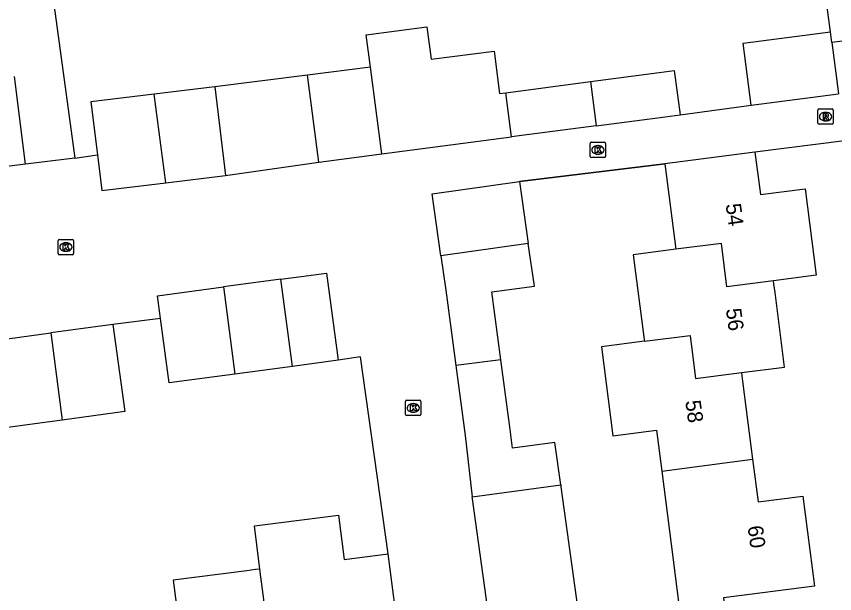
# Model space of a CAD drawing. Extents: x 158474 to 159560, y 388525 to 389605.
# Drawn here: x 159324.3 to 159377.8, y 389010.9 to 389048.7 of the extents above; entities that cross this region are included whole.
import ezdxf

# ---------------------------------------------------------------- set-up
doc = ezdxf.new("R2010")
doc.units = 0
for name, color, linetype in [('IMGEO_Kolk', 7, 'Continuous'), ('IMGEO_Muur', 7, 'Continuous'), ('IMGEO_Pand', 7, 'Continuous'), ('IMGEO_Pand_nummerreeks', 7, 'Continuous'), ('IMGEO_Rijbaan_lokaal_open', 7, 'Continuous'), ('IMGEO_Rioolput', 7, 'Continuous'), ('IMGEO_Voetpad_open', 7, 'Continuous')]:
    doc.layers.add(name, color=color, linetype=linetype)

msp = doc.modelspace()

# ---------------------------------------------------------------- linework, layer by layer
at = {"layer": 'IMGEO_Kolk'}
for p, q in [((159361.833, 389039.5), (159361.833, 389040.352)), ((159361.908, 389040.426), (159362.76, 389040.426)), ((159362.321, 389040.206), (159362.346, 389040.206)), ((159362.834, 389040.352), (159362.834, 389039.5)), ((159362.344, 389039.646), (159362.319, 389039.646)), ((159362.76, 389039.426), (159361.908, 389039.426)), ((159327.057, 389033.145), (159327.057, 389033.997)), ((159327.132, 389034.071), (159327.984, 389034.071)), ((159327.545, 389033.851), (159327.57, 389033.851)), ((159328.058, 389033.997), (159328.058, 389033.145)), ((159327.568, 389033.291), (159327.543, 389033.291)), ((159327.984, 389033.071), (159327.132, 389033.071)), ((159349.765, 389022.625), (159349.765, 389023.477)), ((159349.84, 389023.551), (159350.692, 389023.551)), ((159350.253, 389023.331), (159350.278, 389023.331)), ((159350.766, 389023.477), (159350.766, 389022.625)), ((159350.692, 389022.551), (159349.84, 389022.551)), ((159350.276, 389022.771), (159350.251, 389022.771))]:
    msp.add_line(p, q, dxfattribs=at)
for points in [[(159361.833, 389039.5), (159361.833, 389040.352)], [(159361.908, 389040.426), (159362.76, 389040.426)], [(159362.834, 389040.352), (159362.834, 389039.5)], [(159362.154, 389040.126), (159362.277, 389040.126), (159362.277, 389039.975), (159362.407, 389040.126), (159362.571, 389040.126), (159362.425, 389039.975), (159362.578, 389039.726), (159362.426, 389039.726), (159362.341, 389039.89), (159362.277, 389039.823), (159362.277, 389039.726), (159362.154, 389039.726), (159362.154, 389040.126)], [(159362.76, 389039.426), (159361.908, 389039.426)], [(159327.057, 389033.145), (159327.057, 389033.997)], [(159327.132, 389034.071), (159327.984, 389034.071)], [(159327.378, 389033.771), (159327.501, 389033.771), (159327.501, 389033.62), (159327.631, 389033.771), (159327.795, 389033.771), (159327.649, 389033.62), (159327.802, 389033.371), (159327.65, 389033.371), (159327.565, 389033.535), (159327.501, 389033.468), (159327.501, 389033.371), (159327.378, 389033.371), (159327.378, 389033.771)], [(159328.058, 389033.997), (159328.058, 389033.145)], [(159327.984, 389033.071), (159327.132, 389033.071)], [(159349.765, 389022.625), (159349.765, 389023.477)], [(159349.84, 389023.551), (159350.692, 389023.551)], [(159350.086, 389023.251), (159350.209, 389023.251), (159350.209, 389023.1), (159350.339, 389023.251), (159350.503, 389023.251), (159350.357, 389023.1), (159350.51, 389022.851), (159350.358, 389022.851), (159350.273, 389023.015), (159350.209, 389022.948), (159350.209, 389022.851), (159350.086, 389022.851), (159350.086, 389023.251)], [(159350.766, 389023.477), (159350.766, 389022.625)], [(159350.692, 389022.551), (159349.84, 389022.551)]]:
    msp.add_lwpolyline(points, dxfattribs=at)
for centre, start, end in [((159361.91, 389040.35), 91.552, 178.448), ((159361.91, 389040.35), 91.552, 178.448), ((159362.758, 389040.35), 1.552, 88.448), ((159362.758, 389040.35), 1.552, 88.448), ((159361.91, 389039.502), 181.552, 268.448), ((159361.91, 389039.502), 181.552, 268.448), ((159362.758, 389039.502), 271.552, 358.448), ((159362.758, 389039.502), 271.552, 358.448), ((159327.134, 389033.995), 91.552, 178.448), ((159327.134, 389033.995), 91.552, 178.448), ((159327.982, 389033.995), 1.552, 88.448), ((159327.982, 389033.995), 1.552, 88.448), ((159327.134, 389033.147), 181.552, 268.448), ((159327.134, 389033.147), 181.552, 268.448), ((159327.982, 389033.147), 271.552, 358.448), ((159327.982, 389033.147), 271.552, 358.448), ((159349.842, 389023.475), 91.552, 178.448), ((159349.842, 389023.475), 91.552, 178.448), ((159350.69, 389023.475), 1.552, 88.448), ((159350.69, 389023.475), 1.552, 88.448), ((159349.842, 389022.627), 181.552, 268.448), ((159349.842, 389022.627), 181.552, 268.448), ((159350.69, 389022.627), 271.552, 358.448), ((159350.69, 389022.627), 271.552, 358.448)]:
    msp.add_arc(centre, 0.0765, start, end, dxfattribs=at)
for centre, major_axis, ratio, start_param, end_param in [((159362.32, 389039.926), (-0.387, 0.002), 0.722429, 4.712389, 7.853982), ((159362.345, 389039.926), (-0.39, 0.002), 0.717154, 1.570796, 4.712389), ((159327.544, 389033.571), (-0.387, 0.002), 0.722429, 4.712389, 7.853982), ((159327.569, 389033.571), (-0.39, 0.002), 0.717154, 1.570796, 4.712389), ((159350.252, 389023.051), (-0.387, 0.002), 0.722429, 4.712389, 7.853982), ((159350.277, 389023.051), (-0.39, 0.002), 0.717154, 1.570796, 4.712389)]:
    msp.add_ellipse(centre, major_axis=major_axis, ratio=ratio, start_param=start_param, end_param=end_param, dxfattribs=at)
at = {"layer": 'IMGEO_Muur'}
msp.add_lwpolyline([(159357.207, 389037.863), (159366.703, 389039.013)], dxfattribs=at)
at = {"layer": 'IMGEO_Pand'}
for points in [[(159347.465, 389045.345), (159347.187, 389047.456), (159351.156, 389047.979), (159351.436, 389045.854), (159355.558, 389046.382), (159355.913, 389043.609), (159356.306, 389043.661)], [(159372.35, 389042.847), (159371.82, 389046.911), (159377.539, 389047.657)], [(159377.632, 389046.945), (159377.539, 389047.657)], [(159377.632, 389046.945), (159378.069, 389043.593)], [(159347.465, 389045.345), (159343.352, 389044.818)], [(159348.214, 389039.661), (159347.465, 389045.345)], [(159361.851, 389044.4), (159366.339, 389044.998), (159367.318, 389045.128), (159367.705, 389042.225)], [(159324.91, 389039), (159324.193, 389044.729)], [(159343.352, 389044.818), (159337.294, 389044.061)], [(159344.082, 389039.118), (159343.352, 389044.818)], [(159337.294, 389044.061), (159333.33, 389043.578)], [(159337.294, 389044.061), (159338.001, 389038.257)], [(159356.306, 389043.661), (159361.851, 389044.4)], [(159361.851, 389044.4), (159362.213, 389041.503)], [(159333.33, 389043.578), (159329.198, 389043.074), (159329.621, 389039.603)], [(159334.091, 389037.78), (159333.33, 389043.578)], [(159356.685, 389040.776), (159356.306, 389043.661)], [(159372.35, 389042.847), (159378.069, 389043.593)], [(159362.213, 389041.503), (159366.725, 389042.096), (159367.705, 389042.225)], [(159362.213, 389041.503), (159356.685, 389040.776)], [(159348.214, 389039.661), (159356.685, 389040.776)], [(159329.621, 389039.603), (159329.905, 389037.27), (159334.091, 389037.78)], [(159344.082, 389039.118), (159348.214, 389039.661)], [(159372.599, 389039.772), (159366.703, 389039.013)], [(159372.599, 389039.772), (159372.955, 389037.004), (159375.881, 389037.381), (159376.608, 389031.73), (159373.813, 389031.371)], [(159338.001, 389038.257), (159344.082, 389039.118)], [(159324.91, 389039), (159320.729, 389038.476)], [(159366.703, 389039.013), (159367.423, 389033.423)], [(159334.091, 389037.78), (159338.001, 389038.257)], [(159352.077, 389033.001), (159351.5, 389037.05), (159357.207, 389037.863)], [(159357.207, 389037.863), (159357.784, 389033.814)], [(159357.784, 389033.814), (159352.077, 389033.001)], [(159355.985, 389026.193), (159355.393, 389030.634), (159358.184, 389031.006), (159357.784, 389033.814)], [(159373.813, 389031.371), (159370.767, 389030.98), (159370.404, 389033.806), (159367.423, 389033.423)], [(159367.423, 389033.423), (159364.648, 389033.067), (159365.362, 389027.519), (159365.376, 389027.41)], [(159352.077, 389033.001), (159352.391, 389030.755), (159353.049, 389025.813)], [(159341.617, 389031.465), (159344.591, 389031.864), (159345.355, 389026.166)], [(159341.617, 389031.465), (159337.866, 389030.962)], [(159342.382, 389025.767), (159341.617, 389031.465)], [(159371.722, 389025.356), (159374.54, 389025.721), (159373.913, 389030.597), (159373.842, 389031.146), (159373.813, 389031.371)], [(159333.752, 389028.895), (159333.552, 389030.383), (159337.866, 389030.962)], [(159337.866, 389030.962), (159338.6, 389025.26)], [(159330.637, 389028.505), (159326.58, 389027.955)], [(159330.637, 389028.505), (159331.409, 389022.811), (159327.313, 389022.256)], [(159338.6, 389025.26), (159334.316, 389024.685), (159333.752, 389028.895)], [(159322.464, 389027.398), (159326.58, 389027.955)], [(159326.58, 389027.955), (159327.313, 389022.256)], [(159327.313, 389022.256), (159323.236, 389021.703), (159322.464, 389027.398)], [(159365.376, 389027.41), (159362.568, 389027.046), (159363.316, 389021.232), (159366.164, 389021.599), (159366.511, 389018.902)], [(159365.376, 389027.41), (159368.357, 389027.796), (159368.723, 389024.968), (159371.722, 389025.356)], [(159342.382, 389025.767), (159338.6, 389025.26)], [(159345.355, 389026.166), (159342.382, 389025.767)], [(159355.985, 389026.193), (159353.049, 389025.813)], [(159353.049, 389025.813), (159353.659, 389021.238), (159354.125, 389017.227)], [(159359.901, 389018.008), (159359.517, 389020.787), (159356.754, 389020.419), (159356.593, 389021.629), (159355.985, 389026.193)], [(159371.722, 389025.356), (159371.749, 389025.146), (159371.794, 389024.798), (159372.449, 389019.705)], [(159366.511, 389018.902), (159372.449, 389019.705)], [(159372.449, 389019.705), (159372.809, 389016.908), (159375.735, 389017.284), (159376.492, 389011.4), (159370.538, 389010.634), (159370.656, 389009.718)], [(159366.511, 389018.902), (159367.256, 389013.114), (159367.743, 389009.328)], [(159354.125, 389017.227), (159359.901, 389018.008)], [(159359.901, 389018.008), (159359.917, 389017.894), (159361.221, 389008.454)], [(159355.444, 389007.656), (159354.14, 389017.096), (159354.125, 389017.227)], [(159340.24, 389012.513), (159339.877, 389015.337), (159340.414, 389015.406), (159345.373, 389016.044), (159345.748, 389013.133), (159348.632, 389013.504)], [(159349.389, 389007.617), (159348.632, 389013.504)], [(159340.24, 389012.513), (159339.949, 389012.476), (159339.387, 389012.404), (159334.563, 389011.783), (159334.932, 389008.921)], [(159343.512, 389006.861), (159343.129, 389009.833), (159340.627, 389009.511), (159340.24, 389012.513)]]:
    msp.add_lwpolyline(points, dxfattribs=at)
at = {"layer": 'IMGEO_Rijbaan_lokaal_open'}
for points in [[(159380.581, 389047.319), (159377.632, 389046.945)], [(159367.705, 389042.225), (159372.35, 389042.847)], [(159378.448, 389040.527), (159372.599, 389039.772)], [(159328.144, 389039.385), (159329.621, 389039.603)], [(159328.144, 389039.385), (159324.91, 389039)], [(159366.703, 389039.013), (159357.207, 389037.863)], [(159333.752, 389028.895), (159330.637, 389028.505)], [(159348.632, 389013.504), (159346.826, 389026.382), (159345.355, 389026.166)]]:
    msp.add_lwpolyline(points, dxfattribs=at)
at = {"layer": 'IMGEO_Rioolput'}
for p, q in [((159376.715, 389041.675), (159376.715, 389042.527)), ((159376.79, 389042.601), (159377.642, 389042.601)), ((159377.203, 389042.381), (159377.228, 389042.381)), ((159377.716, 389042.527), (159377.716, 389041.675)), ((159377.226, 389041.821), (159377.201, 389041.821)), ((159377.642, 389041.601), (159376.79, 389041.601))]:
    msp.add_line(p, q, dxfattribs=at)
for points in [[(159376.715, 389041.675), (159376.715, 389042.527)], [(159376.79, 389042.601), (159377.642, 389042.601)], [(159377.304, 389042.299), (159377.052, 389042.301), (159377.052, 389041.901)], [(159377.716, 389042.527), (159377.716, 389041.675)], [(159377.052, 389041.901), (159377.176, 389041.901), (159377.176, 389042.063), (159377.187, 389042.063)], [(159377.23, 389042.22), (159377.176, 389042.22), (159377.176, 389042.139)], [(159377.176, 389042.139), (159377.228, 389042.139)], [(159377.234, 389042.034), (159377.305, 389041.901), (159377.445, 389041.901), (159377.38, 389042.027)], [(159377.642, 389041.601), (159376.79, 389041.601)]]:
    msp.add_lwpolyline(points, dxfattribs=at)
for centre, radius, start, end in [((159376.792, 389042.525), 0.0765, 91.552, 178.448), ((159376.792, 389042.525), 0.0765, 91.552, 178.448), ((159377.303, 389042.189), 0.109, 350.3612, 89.416), ((159377.64, 389042.525), 0.0765, 1.552, 88.448), ((159377.64, 389042.525), 0.0765, 1.552, 88.448), ((159377.186, 389042.01), 0.0533, 26.0293, 88.6989), ((159377.212, 389042.328), 0.19, 274.7715, 282.9687), ((159377.236, 389042.124), 0.0964, 77.0061, 93.1865), ((159377.25, 389042.181), 0.0378, 276.6634, 79.6772), ((159377.301, 389042.189), 0.112, 277.5842, 350.9817), ((159377.285, 389041.974), 0.108, 29.5134, 73.7905), ((159376.792, 389041.677), 0.0765, 181.552, 268.448), ((159376.792, 389041.677), 0.0765, 181.552, 268.448), ((159377.64, 389041.677), 0.0765, 271.552, 358.448), ((159377.64, 389041.677), 0.0765, 271.552, 358.448)]:
    msp.add_arc(centre, radius, start, end, dxfattribs=at)
for centre, major_axis, ratio, start_param, end_param in [((159377.202, 389042.101), (-0.387, 0.002), 0.722429, 4.712389, 7.853982), ((159377.227, 389042.101), (-0.39, 0.002), 0.717154, 1.570796, 4.712389)]:
    msp.add_ellipse(centre, major_axis=major_axis, ratio=ratio, start_param=start_param, end_param=end_param, dxfattribs=at)
at = {"layer": 'IMGEO_Voetpad_open'}
for points in [[(159377.539, 389047.657), (159374.029, 389073.695)], [(159325.953, 389055.562), (159328.144, 389039.385)]]:
    msp.add_lwpolyline(points, dxfattribs=at)

# ---------------------------------------------------------------- texts
at = {"layer": 'IMGEO_Pand_nummerreeks'}
for s, rotation, p in [('54', 277.8149, (159370.682, 389036.361)), ('56', 277.8149, (159370.697, 389029.506)), ('58', 277.8149, (159368.046, 389023.494)), ('60', 277.8129, (159372.115, 389015.293))]:
    msp.add_text(s, height=1, rotation=rotation, dxfattribs=at).set_placement(p)

doc.saveas('drawing.dxf')
